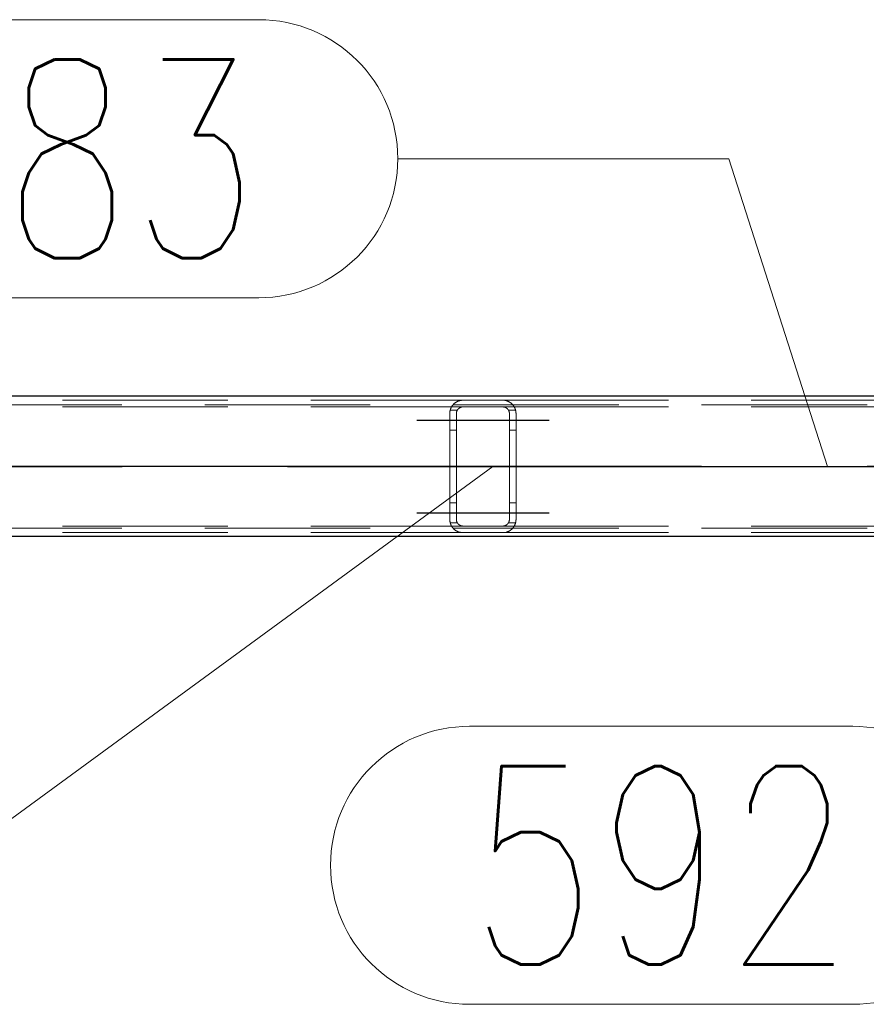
# Model space of a CAD drawing. Header units: millimetres. Extents: x -851 to 2, y 9346 to 10016.
# Tile 492 of 505: x -256 to -244, y 9781 to 9796. Entities that reach past the tile are written whole.
import ezdxf

# ---------------------------------------------------------------- set-up
doc = ezdxf.new("R2010")
doc.units = ezdxf.units.MM
doc.header["$LTSCALE"] = 10
doc.linetypes.add('HIDDEN', pattern=[0.375, 0.25, -0.125])
doc.linetypes.add('MITTE', pattern=[2, 1.25, -0.25, 0.25, -0.25])
for name, color, linetype, lineweight in [('PS_Hidden', 2, 'HIDDEN', 9), ('PS_Pos', 1, 'Continuous', 15), ('PS_Shape', 161, 'Continuous', 30), ('PS_SOLID', 7, 'Continuous', 30)]:
    doc.layers.add(name, color=color, linetype=linetype, lineweight=lineweight)
doc.layers.add('PS_Mid', color=5, linetype='MITTE')
doc.styles.add('simplex', font='simplex.shx', dxfattribs={"width": 0.75})

# ---------------------------------------------------------------- blocks, each defined once
blk = doc.blocks.new('*X1225')
at = {"layer": 'PS_Hidden', "color": 2, "linetype": 'HIDDEN'}
for p, q in [((-168.532, 9790.408), (-423.732, 9790.408)), ((-259.432, 9790.478), (-249.632, 9790.478)), ((-249.797, 9790.392), (-249.794, 9790.396)), ((-249.794, 9790.396), (-249.791, 9790.399)), ((-249.791, 9790.399), (-249.789, 9790.403)), ((-249.789, 9790.403), (-249.786, 9790.406)), ((-249.786, 9790.406), (-249.783, 9790.41)), ((-249.783, 9790.41), (-249.78, 9790.413)), ((-249.78, 9790.413), (-249.777, 9790.416)), ((-249.777, 9790.416), (-249.774, 9790.42)), ((-249.774, 9790.42), (-249.77, 9790.423)), ((-249.77, 9790.423), (-249.767, 9790.426)), ((-249.767, 9790.426), (-249.764, 9790.429)), ((-249.764, 9790.429), (-249.76, 9790.432)), ((-249.76, 9790.432), (-249.757, 9790.434)), ((-249.757, 9790.434), (-249.753, 9790.437)), ((-249.753, 9790.437), (-249.75, 9790.44)), ((-249.75, 9790.44), (-249.746, 9790.443)), ((-249.746, 9790.443), (-249.742, 9790.445)), ((-249.742, 9790.445), (-249.738, 9790.448)), ((-249.738, 9790.448), (-249.733, 9790.451)), ((-249.733, 9790.451), (-249.729, 9790.453)), ((-249.729, 9790.453), (-249.724, 9790.456)), ((-249.724, 9790.456), (-249.719, 9790.458)), ((-249.719, 9790.458), (-249.714, 9790.46)), ((-249.714, 9790.46), (-249.709, 9790.463)), ((-249.709, 9790.463), (-249.704, 9790.465)), ((-249.704, 9790.465), (-249.699, 9790.467)), ((-249.699, 9790.467), (-249.693, 9790.468)), ((-249.693, 9790.468), (-249.688, 9790.47)), ((-249.688, 9790.47), (-249.682, 9790.472)), ((-249.682, 9790.472), (-249.675, 9790.473)), ((-249.675, 9790.473), (-249.669, 9790.475)), ((-249.669, 9790.475), (-249.662, 9790.476)), ((-249.662, 9790.476), (-249.655, 9790.477)), ((-249.655, 9790.477), (-249.647, 9790.477)), ((-249.647, 9790.477), (-249.64, 9790.478)), ((-249.64, 9790.478), (-249.632, 9790.478)), ((-249.632, 9790.478), (-249.032, 9790.478)), ((-249.032, 9790.478), (-239.232, 9790.478)), ((-249.032, 9790.478), (-249.025, 9790.478)), ((-249.025, 9790.478), (-249.018, 9790.477)), ((-249.018, 9790.477), (-249.011, 9790.477)), ((-249.011, 9790.477), (-249.003, 9790.476)), ((-249.003, 9790.476), (-248.996, 9790.475)), ((-248.996, 9790.475), (-248.99, 9790.473)), ((-248.99, 9790.473), (-248.983, 9790.472)), ((-248.983, 9790.472), (-248.977, 9790.47)), ((-248.977, 9790.47), (-248.972, 9790.468)), ((-248.972, 9790.468), (-248.966, 9790.467)), ((-248.966, 9790.467), (-248.961, 9790.465)), ((-248.961, 9790.465), (-248.956, 9790.463)), ((-248.956, 9790.463), (-248.951, 9790.461)), ((-248.951, 9790.461), (-248.946, 9790.458)), ((-248.946, 9790.458), (-248.941, 9790.456)), ((-248.941, 9790.456), (-248.937, 9790.454)), ((-248.937, 9790.454), (-248.932, 9790.451)), ((-248.932, 9790.451), (-248.928, 9790.448)), ((-248.928, 9790.448), (-248.924, 9790.446)), ((-248.924, 9790.446), (-248.919, 9790.443)), ((-248.919, 9790.443), (-248.915, 9790.44)), ((-248.915, 9790.44), (-248.912, 9790.437)), ((-248.912, 9790.437), (-248.908, 9790.434)), ((-248.908, 9790.434), (-248.904, 9790.431)), ((-248.904, 9790.431), (-248.901, 9790.428)), ((-248.901, 9790.428), (-248.897, 9790.425)), ((-248.897, 9790.425), (-248.894, 9790.422)), ((-248.894, 9790.422), (-248.891, 9790.419)), ((-248.891, 9790.419), (-248.888, 9790.416)), ((-248.888, 9790.416), (-248.885, 9790.413)), ((-248.885, 9790.413), (-248.882, 9790.41)), ((-248.882, 9790.41), (-248.879, 9790.406)), ((-248.879, 9790.406), (-248.876, 9790.403)), ((-248.876, 9790.403), (-248.874, 9790.4)), ((-248.874, 9790.4), (-248.871, 9790.396)), ((-248.871, 9790.396), (-248.868, 9790.392)), ((-259.432, 9790.378), (-249.632, 9790.378)), ((-249.832, 9790.292), (-249.831, 9790.297)), ((-249.832, 9790.287), (-249.832, 9790.292)), ((-249.832, 9790.283), (-249.832, 9790.287)), ((-249.832, 9790.278), (-249.832, 9790.283)), ((-249.832, 9788.678), (-249.832, 9790.278)), ((-249.831, 9790.302), (-249.83, 9790.306)), ((-249.831, 9790.297), (-249.831, 9790.302)), ((-249.83, 9790.311), (-249.829, 9790.316)), ((-249.83, 9790.306), (-249.83, 9790.311)), ((-249.829, 9790.316), (-249.828, 9790.32)), ((-249.828, 9790.32), (-249.827, 9790.325)), ((-249.827, 9790.325), (-249.826, 9790.329)), ((-249.826, 9790.329), (-249.824, 9790.334)), ((-249.719, 9790.328), (-249.826, 9790.328)), ((-249.824, 9790.334), (-249.823, 9790.338)), ((-249.823, 9790.338), (-249.822, 9790.343)), ((-249.822, 9790.343), (-249.82, 9790.347)), ((-249.82, 9790.347), (-249.818, 9790.352)), ((-249.818, 9790.352), (-249.817, 9790.356)), ((-249.817, 9790.356), (-249.815, 9790.36)), ((-249.815, 9790.36), (-249.813, 9790.364)), ((-249.813, 9790.364), (-249.811, 9790.369)), ((-249.811, 9790.369), (-249.809, 9790.373)), ((-249.809, 9790.373), (-249.806, 9790.377)), ((-249.806, 9790.377), (-249.804, 9790.381)), ((-249.804, 9790.381), (-249.802, 9790.384)), ((-249.802, 9790.384), (-249.799, 9790.388)), ((-249.799, 9790.388), (-249.797, 9790.392)), ((-249.731, 9790.293), (-249.732, 9790.291)), ((-249.732, 9790.291), (-249.732, 9790.289)), ((-249.732, 9790.289), (-249.732, 9790.287)), ((-249.732, 9790.287), (-249.732, 9790.284)), ((-249.732, 9790.284), (-249.732, 9790.282)), ((-249.732, 9790.282), (-249.732, 9790.28)), ((-249.732, 9790.28), (-249.732, 9790.278)), ((-249.732, 9790.278), (-249.732, 9788.678)), ((-249.73, 9790.298), (-249.731, 9790.295)), ((-249.731, 9790.295), (-249.731, 9790.293)), ((-249.729, 9790.302), (-249.73, 9790.3)), ((-249.73, 9790.3), (-249.73, 9790.298)), ((-249.728, 9790.306), (-249.729, 9790.304)), ((-249.729, 9790.304), (-249.729, 9790.302)), ((-249.727, 9790.311), (-249.728, 9790.308)), ((-249.728, 9790.308), (-249.728, 9790.306)), ((-249.726, 9790.313), (-249.727, 9790.311)), ((-249.725, 9790.315), (-249.726, 9790.313)), ((-249.724, 9790.317), (-249.725, 9790.315)), ((-249.723, 9790.321), (-249.724, 9790.319)), ((-249.724, 9790.319), (-249.724, 9790.317)), ((-249.722, 9790.323), (-249.723, 9790.321)), ((-249.72, 9790.325), (-249.722, 9790.323)), ((-249.719, 9790.327), (-249.72, 9790.325)), ((-249.718, 9790.329), (-249.719, 9790.327)), ((-249.717, 9790.331), (-249.718, 9790.329)), ((-249.716, 9790.333), (-249.717, 9790.331)), ((-249.714, 9790.335), (-249.716, 9790.333)), ((-249.713, 9790.337), (-249.714, 9790.335)), ((-249.712, 9790.339), (-249.713, 9790.337)), ((-249.71, 9790.341), (-249.712, 9790.339)), ((-249.709, 9790.343), (-249.71, 9790.341)), ((-249.707, 9790.344), (-249.709, 9790.343)), ((-249.706, 9790.346), (-249.707, 9790.344)), ((-249.704, 9790.348), (-249.706, 9790.346)), ((-249.702, 9790.349), (-249.704, 9790.348)), ((-249.701, 9790.351), (-249.702, 9790.349)), ((-249.699, 9790.353), (-249.701, 9790.351)), ((-249.697, 9790.354), (-249.699, 9790.353)), ((-249.695, 9790.356), (-249.697, 9790.354)), ((-249.693, 9790.357), (-249.695, 9790.356)), ((-249.691, 9790.359), (-249.693, 9790.357)), ((-249.689, 9790.36), (-249.691, 9790.359)), ((-249.687, 9790.362), (-249.689, 9790.36)), ((-249.685, 9790.363), (-249.687, 9790.362)), ((-249.682, 9790.365), (-249.685, 9790.363)), ((-249.68, 9790.366), (-249.682, 9790.365)), ((-249.677, 9790.367), (-249.68, 9790.366)), ((-249.675, 9790.369), (-249.677, 9790.367)), ((-249.672, 9790.37), (-249.675, 9790.369)), ((-249.669, 9790.371), (-249.672, 9790.37)), ((-249.667, 9790.372), (-249.669, 9790.371)), ((-249.664, 9790.373), (-249.667, 9790.372)), ((-249.661, 9790.374), (-249.664, 9790.373)), ((-249.658, 9790.375), (-249.661, 9790.374)), ((-249.655, 9790.375), (-249.658, 9790.375)), ((-249.652, 9790.376), (-249.655, 9790.375)), ((-249.649, 9790.377), (-249.652, 9790.376)), ((-249.645, 9790.377), (-249.649, 9790.377)), ((-249.642, 9790.377), (-249.645, 9790.377)), ((-249.639, 9790.378), (-249.642, 9790.377)), ((-249.636, 9790.378), (-249.639, 9790.378)), ((-249.632, 9790.378), (-249.636, 9790.378)), ((-249.032, 9790.378), (-249.632, 9790.378)), ((-249.032, 9790.378), (-239.232, 9790.378)), ((-249.029, 9790.378), (-249.032, 9790.378)), ((-249.032, 9790.378), (-249.032, 9790.378)), ((-249.026, 9790.378), (-249.029, 9790.378)), ((-249.022, 9790.377), (-249.026, 9790.378)), ((-249.019, 9790.377), (-249.022, 9790.377)), ((-249.016, 9790.376), (-249.019, 9790.377)), ((-249.012, 9790.376), (-249.016, 9790.376)), ((-249.009, 9790.375), (-249.012, 9790.376)), ((-249.006, 9790.374), (-249.009, 9790.375)), ((-249.003, 9790.373), (-249.006, 9790.374)), ((-249, 9790.373), (-249.003, 9790.373)), ((-248.997, 9790.372), (-249, 9790.373)), ((-248.995, 9790.37), (-248.997, 9790.372)), ((-248.992, 9790.369), (-248.995, 9790.37)), ((-248.989, 9790.368), (-248.992, 9790.369)), ((-248.987, 9790.367), (-248.989, 9790.368)), ((-248.984, 9790.366), (-248.987, 9790.367)), ((-248.982, 9790.364), (-248.984, 9790.366)), ((-248.98, 9790.363), (-248.982, 9790.364)), ((-248.977, 9790.361), (-248.98, 9790.363)), ((-248.975, 9790.36), (-248.977, 9790.361)), ((-248.973, 9790.358), (-248.975, 9790.36)), ((-248.971, 9790.357), (-248.973, 9790.358)), ((-248.969, 9790.355), (-248.971, 9790.357)), ((-248.967, 9790.353), (-248.969, 9790.355)), ((-248.965, 9790.352), (-248.967, 9790.353)), ((-248.963, 9790.35), (-248.965, 9790.352)), ((-248.962, 9790.349), (-248.963, 9790.35)), ((-248.96, 9790.347), (-248.962, 9790.349)), ((-248.959, 9790.345), (-248.96, 9790.347)), ((-248.957, 9790.344), (-248.959, 9790.345)), ((-248.956, 9790.342), (-248.957, 9790.344)), ((-248.954, 9790.34), (-248.956, 9790.342)), ((-248.953, 9790.338), (-248.954, 9790.34)), ((-248.951, 9790.336), (-248.953, 9790.338)), ((-248.95, 9790.335), (-248.951, 9790.336)), ((-248.949, 9790.333), (-248.95, 9790.335)), ((-248.948, 9790.331), (-248.949, 9790.333)), ((-248.946, 9790.329), (-248.948, 9790.331)), ((-248.945, 9790.327), (-248.946, 9790.329)), ((-248.839, 9790.328), (-248.946, 9790.328)), ((-248.944, 9790.325), (-248.945, 9790.327)), ((-248.943, 9790.323), (-248.944, 9790.325)), ((-248.942, 9790.321), (-248.943, 9790.323)), ((-248.941, 9790.319), (-248.942, 9790.321)), ((-248.94, 9790.317), (-248.941, 9790.319)), ((-248.939, 9790.315), (-248.94, 9790.317)), ((-248.939, 9790.312), (-248.939, 9790.315)), ((-248.938, 9790.31), (-248.939, 9790.312)), ((-248.937, 9790.308), (-248.938, 9790.31)), ((-248.936, 9790.306), (-248.937, 9790.308)), ((-248.936, 9790.304), (-248.936, 9790.306)), ((-248.935, 9790.302), (-248.936, 9790.304)), ((-248.935, 9790.3), (-248.935, 9790.302)), ((-248.934, 9790.297), (-248.935, 9790.3)), ((-248.934, 9790.295), (-248.934, 9790.297)), ((-248.934, 9790.293), (-248.934, 9790.295)), ((-248.933, 9790.291), (-248.934, 9790.293)), ((-248.933, 9790.289), (-248.933, 9790.291)), ((-248.933, 9790.287), (-248.933, 9790.289)), ((-248.933, 9790.284), (-248.933, 9790.287)), ((-248.932, 9790.282), (-248.933, 9790.284)), ((-248.932, 9790.28), (-248.932, 9790.282)), ((-248.932, 9790.278), (-248.932, 9790.28)), ((-248.932, 9788.678), (-248.932, 9790.278)), ((-248.868, 9790.392), (-248.866, 9790.389)), ((-248.866, 9790.389), (-248.863, 9790.385)), ((-248.863, 9790.385), (-248.861, 9790.381)), ((-248.861, 9790.381), (-248.859, 9790.377)), ((-248.859, 9790.377), (-248.857, 9790.373)), ((-248.857, 9790.373), (-248.854, 9790.369)), ((-248.854, 9790.369), (-248.852, 9790.365)), ((-248.852, 9790.365), (-248.85, 9790.361)), ((-248.85, 9790.361), (-248.848, 9790.356)), ((-248.848, 9790.356), (-248.847, 9790.352)), ((-248.847, 9790.352), (-248.845, 9790.348)), ((-248.845, 9790.348), (-248.843, 9790.343)), ((-248.843, 9790.343), (-248.842, 9790.339)), ((-248.842, 9790.339), (-248.841, 9790.334)), ((-248.841, 9790.334), (-248.839, 9790.33)), ((-248.839, 9790.33), (-248.838, 9790.325)), ((-248.838, 9790.325), (-248.837, 9790.32)), ((-248.837, 9790.32), (-248.836, 9790.316)), ((-248.836, 9790.316), (-248.835, 9790.311)), ((-248.835, 9790.311), (-248.834, 9790.306)), ((-248.834, 9790.306), (-248.834, 9790.302)), ((-248.834, 9790.302), (-248.833, 9790.297)), ((-248.833, 9790.297), (-248.833, 9790.292)), ((-248.833, 9790.292), (-248.833, 9790.287)), ((-248.833, 9790.287), (-248.832, 9790.283)), ((-248.832, 9790.283), (-248.832, 9790.278)), ((-248.832, 9790.278), (-248.832, 9788.678)), ((-248.832, 9790.278), (-248.832, 9790.278)), ((-249.732, 9790.028), (-249.832, 9790.028)), ((-248.832, 9790.028), (-248.932, 9790.028)), ((-249.732, 9788.928), (-249.832, 9788.928)), ((-248.832, 9788.928), (-248.932, 9788.928)), ((-249.832, 9788.673), (-249.832, 9788.678)), ((-249.832, 9788.668), (-249.832, 9788.673)), ((-249.832, 9788.664), (-249.832, 9788.668)), ((-249.831, 9788.659), (-249.832, 9788.664)), ((-249.831, 9788.654), (-249.831, 9788.659)), ((-249.83, 9788.649), (-249.831, 9788.654)), ((-249.83, 9788.645), (-249.83, 9788.649)), ((-249.829, 9788.64), (-249.83, 9788.645)), ((-249.828, 9788.636), (-249.829, 9788.64)), ((-249.827, 9788.631), (-249.828, 9788.636)), ((-249.826, 9788.626), (-249.827, 9788.631)), ((-249.719, 9788.628), (-249.826, 9788.628)), ((-249.824, 9788.622), (-249.826, 9788.626)), ((-249.823, 9788.617), (-249.824, 9788.622)), ((-249.822, 9788.613), (-249.823, 9788.617)), ((-249.82, 9788.608), (-249.822, 9788.613)), ((-249.732, 9788.678), (-249.732, 9788.676)), ((-249.732, 9788.676), (-249.732, 9788.674)), ((-249.732, 9788.674), (-249.732, 9788.671)), ((-249.732, 9788.671), (-249.732, 9788.669)), ((-249.732, 9788.669), (-249.732, 9788.667)), ((-249.732, 9788.667), (-249.732, 9788.665)), ((-249.732, 9788.665), (-249.731, 9788.663)), ((-249.731, 9788.663), (-249.731, 9788.66)), ((-249.731, 9788.66), (-249.73, 9788.658)), ((-249.73, 9788.658), (-249.73, 9788.656)), ((-249.73, 9788.656), (-249.729, 9788.654)), ((-249.729, 9788.654), (-249.729, 9788.652)), ((-249.729, 9788.652), (-249.728, 9788.649)), ((-249.728, 9788.649), (-249.728, 9788.647)), ((-249.728, 9788.647), (-249.727, 9788.645)), ((-249.727, 9788.645), (-249.726, 9788.643)), ((-249.726, 9788.643), (-249.725, 9788.641)), ((-249.725, 9788.641), (-249.724, 9788.639)), ((-249.724, 9788.639), (-249.724, 9788.637)), ((-249.724, 9788.637), (-249.723, 9788.635)), ((-249.723, 9788.635), (-249.722, 9788.633)), ((-249.722, 9788.633), (-249.72, 9788.63)), ((-249.72, 9788.63), (-249.719, 9788.628)), ((-249.719, 9788.628), (-249.718, 9788.626)), ((-249.718, 9788.626), (-249.717, 9788.625)), ((-249.717, 9788.625), (-249.716, 9788.623)), ((-249.716, 9788.623), (-249.714, 9788.621)), ((-249.714, 9788.621), (-249.713, 9788.619)), ((-249.713, 9788.619), (-249.712, 9788.617)), ((-249.712, 9788.617), (-249.71, 9788.615)), ((-249.71, 9788.615), (-249.709, 9788.613)), ((-249.709, 9788.613), (-249.707, 9788.611)), ((-249.707, 9788.611), (-249.706, 9788.61)), ((-248.96, 9788.609), (-248.959, 9788.61)), ((-248.959, 9788.61), (-248.957, 9788.612)), ((-248.957, 9788.612), (-248.956, 9788.614)), ((-248.956, 9788.614), (-248.954, 9788.616)), ((-248.954, 9788.616), (-248.953, 9788.618)), ((-248.953, 9788.618), (-248.951, 9788.619)), ((-248.951, 9788.619), (-248.95, 9788.621)), ((-248.95, 9788.621), (-248.949, 9788.623)), ((-248.949, 9788.623), (-248.948, 9788.625)), ((-248.948, 9788.625), (-248.946, 9788.627)), ((-248.946, 9788.627), (-248.945, 9788.629)), ((-248.839, 9788.628), (-248.946, 9788.628)), ((-248.945, 9788.629), (-248.944, 9788.631)), ((-248.944, 9788.631), (-248.943, 9788.633)), ((-248.943, 9788.633), (-248.942, 9788.635)), ((-248.942, 9788.635), (-248.941, 9788.637)), ((-248.941, 9788.637), (-248.94, 9788.639)), ((-248.94, 9788.639), (-248.939, 9788.641)), ((-248.939, 9788.643), (-248.938, 9788.645)), ((-248.939, 9788.641), (-248.939, 9788.643)), ((-248.938, 9788.645), (-248.937, 9788.648)), ((-248.937, 9788.648), (-248.936, 9788.65)), ((-248.936, 9788.652), (-248.935, 9788.654)), ((-248.936, 9788.65), (-248.936, 9788.652)), ((-248.935, 9788.656), (-248.934, 9788.658)), ((-248.935, 9788.654), (-248.935, 9788.656)), ((-248.934, 9788.663), (-248.933, 9788.665)), ((-248.934, 9788.661), (-248.934, 9788.663)), ((-248.934, 9788.658), (-248.934, 9788.661)), ((-248.933, 9788.671), (-248.932, 9788.674)), ((-248.933, 9788.669), (-248.933, 9788.671)), ((-248.933, 9788.667), (-248.933, 9788.669)), ((-248.933, 9788.665), (-248.933, 9788.667)), ((-248.932, 9788.676), (-248.932, 9788.678)), ((-248.932, 9788.678), (-248.932, 9788.678)), ((-248.932, 9788.674), (-248.932, 9788.676)), ((-248.843, 9788.612), (-248.845, 9788.608)), ((-248.842, 9788.617), (-248.843, 9788.612)), ((-248.841, 9788.621), (-248.842, 9788.617)), ((-248.839, 9788.626), (-248.841, 9788.621)), ((-248.838, 9788.631), (-248.839, 9788.626)), ((-248.837, 9788.635), (-248.838, 9788.631)), ((-248.836, 9788.64), (-248.837, 9788.635)), ((-248.835, 9788.645), (-248.836, 9788.64)), ((-248.834, 9788.649), (-248.835, 9788.645)), ((-248.833, 9788.659), (-248.834, 9788.654)), ((-248.834, 9788.654), (-248.834, 9788.649)), ((-248.832, 9788.673), (-248.833, 9788.668)), ((-248.833, 9788.668), (-248.833, 9788.664)), ((-248.833, 9788.664), (-248.833, 9788.659)), ((-248.832, 9788.678), (-248.832, 9788.673)), ((-168.532, 9788.548), (-423.732, 9788.548)), ((-259.432, 9788.578), (-249.632, 9788.578)), ((-259.432, 9788.478), (-249.632, 9788.478)), ((-249.818, 9788.604), (-249.82, 9788.608)), ((-249.817, 9788.6), (-249.818, 9788.604)), ((-249.815, 9788.596), (-249.817, 9788.6)), ((-249.813, 9788.591), (-249.815, 9788.596)), ((-249.811, 9788.587), (-249.813, 9788.591)), ((-249.809, 9788.583), (-249.811, 9788.587)), ((-249.806, 9788.579), (-249.809, 9788.583)), ((-249.804, 9788.575), (-249.806, 9788.579)), ((-249.802, 9788.571), (-249.804, 9788.575)), ((-249.799, 9788.568), (-249.802, 9788.571)), ((-249.797, 9788.564), (-249.799, 9788.568)), ((-249.794, 9788.56), (-249.797, 9788.564)), ((-249.791, 9788.556), (-249.794, 9788.56)), ((-249.789, 9788.553), (-249.791, 9788.556)), ((-249.786, 9788.549), (-249.789, 9788.553)), ((-249.783, 9788.546), (-249.786, 9788.549)), ((-249.78, 9788.543), (-249.783, 9788.546)), ((-249.777, 9788.539), (-249.78, 9788.543)), ((-249.774, 9788.536), (-249.777, 9788.539)), ((-249.77, 9788.533), (-249.774, 9788.536)), ((-249.767, 9788.53), (-249.77, 9788.533)), ((-249.764, 9788.527), (-249.767, 9788.53)), ((-249.76, 9788.524), (-249.764, 9788.527)), ((-249.757, 9788.521), (-249.76, 9788.524)), ((-249.753, 9788.519), (-249.757, 9788.521)), ((-249.75, 9788.516), (-249.753, 9788.519)), ((-249.746, 9788.513), (-249.75, 9788.516)), ((-249.742, 9788.511), (-249.746, 9788.513)), ((-249.738, 9788.508), (-249.742, 9788.511)), ((-249.733, 9788.505), (-249.738, 9788.508)), ((-249.729, 9788.503), (-249.733, 9788.505)), ((-249.724, 9788.5), (-249.729, 9788.503)), ((-249.719, 9788.498), (-249.724, 9788.5)), ((-249.714, 9788.495), (-249.719, 9788.498)), ((-249.709, 9788.493), (-249.714, 9788.495)), ((-249.704, 9788.491), (-249.709, 9788.493)), ((-249.706, 9788.61), (-249.704, 9788.608)), ((-249.704, 9788.608), (-249.702, 9788.606)), ((-249.699, 9788.489), (-249.704, 9788.491)), ((-249.702, 9788.606), (-249.701, 9788.605)), ((-249.701, 9788.605), (-249.699, 9788.603)), ((-249.699, 9788.603), (-249.697, 9788.602)), ((-249.693, 9788.487), (-249.699, 9788.489)), ((-249.697, 9788.602), (-249.695, 9788.6)), ((-249.695, 9788.6), (-249.693, 9788.598)), ((-249.693, 9788.598), (-249.691, 9788.597)), ((-249.688, 9788.486), (-249.693, 9788.487)), ((-249.691, 9788.597), (-249.689, 9788.595)), ((-249.689, 9788.595), (-249.687, 9788.594)), ((-249.682, 9788.484), (-249.688, 9788.486)), ((-249.687, 9788.594), (-249.685, 9788.593)), ((-249.685, 9788.593), (-249.682, 9788.591)), ((-249.682, 9788.591), (-249.68, 9788.59)), ((-249.675, 9788.483), (-249.682, 9788.484)), ((-249.68, 9788.59), (-249.677, 9788.589)), ((-249.677, 9788.589), (-249.675, 9788.587)), ((-249.675, 9788.587), (-249.672, 9788.586)), ((-249.669, 9788.481), (-249.675, 9788.483)), ((-249.672, 9788.586), (-249.669, 9788.585)), ((-249.669, 9788.585), (-249.667, 9788.584)), ((-249.662, 9788.48), (-249.669, 9788.481)), ((-249.667, 9788.584), (-249.664, 9788.583)), ((-249.664, 9788.583), (-249.661, 9788.582)), ((-249.655, 9788.479), (-249.662, 9788.48)), ((-249.661, 9788.582), (-249.658, 9788.581)), ((-249.658, 9788.581), (-249.655, 9788.58)), ((-249.655, 9788.58), (-249.652, 9788.58)), ((-249.647, 9788.478), (-249.655, 9788.479)), ((-249.652, 9788.58), (-249.649, 9788.579)), ((-249.649, 9788.579), (-249.645, 9788.579)), ((-249.64, 9788.478), (-249.647, 9788.478)), ((-249.645, 9788.579), (-249.642, 9788.578)), ((-249.642, 9788.578), (-249.639, 9788.578)), ((-249.632, 9788.478), (-249.64, 9788.478)), ((-249.639, 9788.578), (-249.636, 9788.578)), ((-249.636, 9788.578), (-249.632, 9788.578)), ((-249.632, 9788.578), (-249.032, 9788.578)), ((-249.632, 9788.578), (-249.632, 9788.578)), ((-249.032, 9788.478), (-249.632, 9788.478)), ((-249.032, 9788.578), (-239.232, 9788.578)), ((-249.032, 9788.578), (-249.029, 9788.578)), ((-249.032, 9788.478), (-239.232, 9788.478)), ((-249.025, 9788.478), (-249.032, 9788.478)), ((-249.032, 9788.478), (-249.032, 9788.478)), ((-249.029, 9788.578), (-249.026, 9788.578)), ((-249.026, 9788.578), (-249.022, 9788.578)), ((-249.018, 9788.478), (-249.025, 9788.478)), ((-249.022, 9788.578), (-249.019, 9788.579)), ((-249.019, 9788.579), (-249.016, 9788.579)), ((-249.011, 9788.479), (-249.018, 9788.478)), ((-249.016, 9788.579), (-249.012, 9788.58)), ((-249.012, 9788.58), (-249.009, 9788.581)), ((-249.003, 9788.48), (-249.011, 9788.479)), ((-249.009, 9788.581), (-249.006, 9788.581)), ((-249.006, 9788.581), (-249.003, 9788.582)), ((-249.003, 9788.582), (-249, 9788.583)), ((-248.996, 9788.481), (-249.003, 9788.48)), ((-249, 9788.583), (-248.997, 9788.584)), ((-248.997, 9788.584), (-248.995, 9788.585)), ((-248.99, 9788.482), (-248.996, 9788.481)), ((-248.995, 9788.585), (-248.992, 9788.586)), ((-248.992, 9788.586), (-248.989, 9788.588)), ((-248.983, 9788.484), (-248.99, 9788.482)), ((-248.989, 9788.588), (-248.987, 9788.589)), ((-248.987, 9788.589), (-248.984, 9788.59)), ((-248.984, 9788.59), (-248.982, 9788.592)), ((-248.977, 9788.486), (-248.983, 9788.484)), ((-248.982, 9788.592), (-248.98, 9788.593)), ((-248.98, 9788.593), (-248.977, 9788.595)), ((-248.977, 9788.595), (-248.975, 9788.596)), ((-248.972, 9788.487), (-248.977, 9788.486)), ((-248.975, 9788.596), (-248.973, 9788.598)), ((-248.973, 9788.598), (-248.971, 9788.599)), ((-248.966, 9788.489), (-248.972, 9788.487)), ((-248.971, 9788.599), (-248.969, 9788.601)), ((-248.969, 9788.601), (-248.967, 9788.602)), ((-248.967, 9788.602), (-248.965, 9788.604)), ((-248.961, 9788.491), (-248.966, 9788.489)), ((-248.965, 9788.604), (-248.963, 9788.606)), ((-248.963, 9788.606), (-248.962, 9788.607)), ((-248.962, 9788.607), (-248.96, 9788.609)), ((-248.956, 9788.493), (-248.961, 9788.491)), ((-248.951, 9788.495), (-248.956, 9788.493)), ((-248.946, 9788.497), (-248.951, 9788.495)), ((-248.941, 9788.5), (-248.946, 9788.497)), ((-248.937, 9788.502), (-248.941, 9788.5)), ((-248.932, 9788.505), (-248.937, 9788.502)), ((-248.928, 9788.507), (-248.932, 9788.505)), ((-248.924, 9788.51), (-248.928, 9788.507)), ((-248.919, 9788.513), (-248.924, 9788.51)), ((-248.915, 9788.516), (-248.919, 9788.513)), ((-248.912, 9788.519), (-248.915, 9788.516)), ((-248.908, 9788.521), (-248.912, 9788.519)), ((-248.904, 9788.524), (-248.908, 9788.521)), ((-248.901, 9788.527), (-248.904, 9788.524)), ((-248.897, 9788.53), (-248.901, 9788.527)), ((-248.894, 9788.533), (-248.897, 9788.53)), ((-248.891, 9788.536), (-248.894, 9788.533)), ((-248.888, 9788.54), (-248.891, 9788.536)), ((-248.885, 9788.543), (-248.888, 9788.54)), ((-248.882, 9788.546), (-248.885, 9788.543)), ((-248.879, 9788.549), (-248.882, 9788.546)), ((-248.876, 9788.553), (-248.879, 9788.549)), ((-248.874, 9788.556), (-248.876, 9788.553)), ((-248.871, 9788.56), (-248.874, 9788.556)), ((-248.868, 9788.563), (-248.871, 9788.56)), ((-248.866, 9788.567), (-248.868, 9788.563)), ((-248.863, 9788.571), (-248.866, 9788.567)), ((-248.861, 9788.575), (-248.863, 9788.571)), ((-248.859, 9788.579), (-248.861, 9788.575)), ((-248.857, 9788.583), (-248.859, 9788.579)), ((-248.854, 9788.587), (-248.857, 9788.583)), ((-248.852, 9788.591), (-248.854, 9788.587)), ((-248.85, 9788.595), (-248.852, 9788.591)), ((-248.848, 9788.599), (-248.85, 9788.595)), ((-248.847, 9788.604), (-248.848, 9788.599)), ((-248.845, 9788.608), (-248.847, 9788.604))]:
    blk.add_line(p, q, dxfattribs=at)
at = {"layer": 'PS_Mid', "color": 5, "linetype": 'MITTE'}
for p, q in [((-250.332, 9790.178), (-249.232, 9790.178)), ((-250.332, 9790.178), (-249.232, 9790.178)), ((-249.432, 9790.178), (-248.332, 9790.178)), ((-249.432, 9790.178), (-248.332, 9790.178)), ((-166.032, 9789.478), (-426.232, 9789.478)), ((-272.281, 9789.478), (-215.984, 9789.478)), ((-249.332, 9789.478), (-249.332, 9789.478)), ((-250.332, 9788.778), (-249.232, 9788.778)), ((-250.332, 9788.778), (-249.232, 9788.778)), ((-249.432, 9788.778), (-248.332, 9788.778)), ((-249.432, 9788.778), (-248.332, 9788.778))]:
    blk.add_line(p, q, dxfattribs=at)
at = {"layer": 'PS_SOLID', "color": 7, "linetype": 'Continuous'}
for p, q in [((-168.532, 9790.538), (-423.732, 9790.538)), ((-168.532, 9788.418), (-423.732, 9788.418))]:
    blk.add_line(p, q, dxfattribs=at)
blk = doc.blocks.new('*X1272')
at = {"color": 1}
for p, q in [((-258.503, 9796.227), (-252.717, 9796.227)), ((-250.617, 9794.127), (-245.617, 9794.127)), ((-244.129, 9789.478), (-245.617, 9794.127)), ((-258.503, 9792.027), (-252.717, 9792.027))]:
    blk.add_line(p, q, dxfattribs=at)
for centre, start, end in [((-258.503, 9794.127), 90, 270), ((-252.717, 9794.127), 270, 90)]:
    blk.add_arc(centre, 2.1, start, end, dxfattribs=at)
at = {"color": 30, "style": 'simplex', "width": 0.75}
blk.add_text('583', height=3, dxfattribs=at).set_placement((-258.503, 9792.627))
blk = doc.blocks.new('*X1439')
at = {"color": 1}
blk.add_line((-249.183, 9789.478), (-257.412, 9783.453), dxfattribs=at)
blk = doc.blocks.new('*X1441')
at = {"color": 1}
for p, q in [((-249.533, 9785.553), (-243.748, 9785.553)), ((-249.533, 9781.353), (-243.748, 9781.353))]:
    blk.add_line(p, q, dxfattribs=at)
for centre, start, end in [((-249.533, 9783.453), 90, 270), ((-243.748, 9783.453), 270, 90)]:
    blk.add_arc(centre, 2.1, start, end, dxfattribs=at)
at = {"color": 30, "style": 'simplex', "width": 0.75}
blk.add_text('592', height=3, dxfattribs=at).set_placement((-249.533, 9781.953))
blk = doc.blocks.new('*X1442')
at = {"color": 1}
for p, q in [((-238.819, 9789.478), (-236.648, 9783.453)), ((-249.533, 9785.553), (-243.748, 9785.553)), ((-241.648, 9783.453), (-236.648, 9783.453)), ((-249.533, 9781.353), (-243.748, 9781.353))]:
    blk.add_line(p, q, dxfattribs=at)
for centre, start, end in [((-249.533, 9783.453), 90, 270), ((-243.748, 9783.453), 270, 90)]:
    blk.add_arc(centre, 2.1, start, end, dxfattribs=at)
at = {"color": 30, "style": 'simplex', "width": 0.75}
blk.add_text('592', height=3, dxfattribs=at).set_placement((-249.533, 9781.953))

msp = doc.modelspace()

# ---------------------------------------------------------------- block references
at = {"layer": 'PS_Pos'}
for name in ['*X1272', '*X1439', '*X1441', '*X1442']:
    msp.add_blockref(name, (0, 0), dxfattribs=at)
at = {"layer": 'PS_Shape', "color": 31}
msp.add_blockref('*X1225', (0, 0), dxfattribs=at)

doc.saveas('drawing.dxf')
